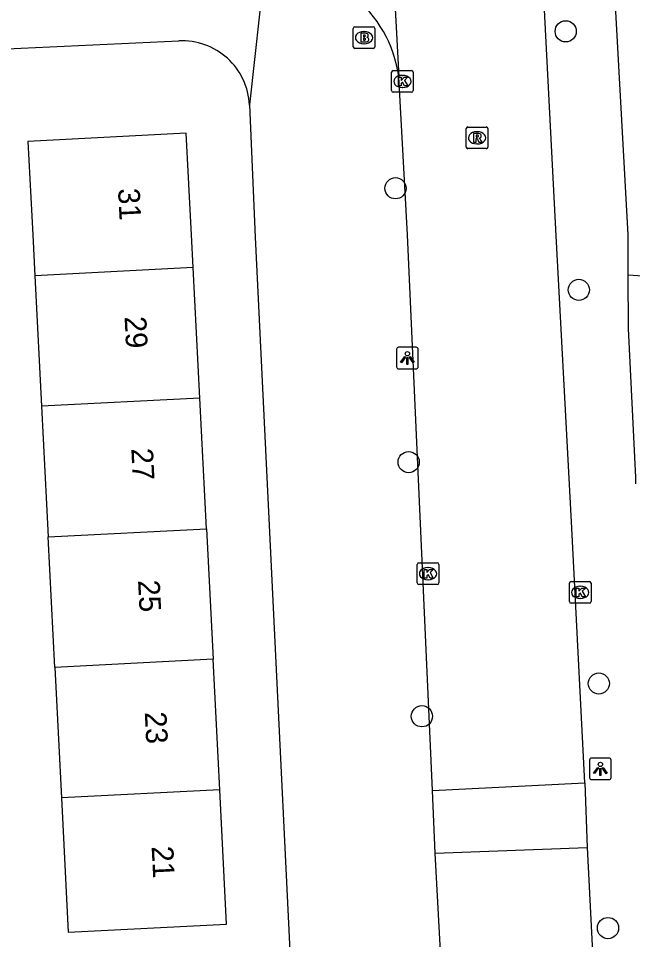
# Model space of a CAD drawing. Extents: x 161084 to 161928, y 385355 to 386522.
# Drawn here: x 161796.19 to 161824.57, y 385967.47 to 386010 of the extents above; entities that cross this region are included whole.
import ezdxf

# ---------------------------------------------------------------- set-up
doc = ezdxf.new("R2010")
doc.units = 0
for name, color, linetype in [('IMGEO_Boom', 7, 'Continuous'), ('IMGEO_Brandkraan', 7, 'Continuous'), ('IMGEO_Groenvoorziening', 7, 'Continuous'), ('IMGEO_Kolk', 7, 'Continuous'), ('IMGEO_Lichtpunt', 7, 'Continuous'), ('IMGEO_Pand', 7, 'Continuous'), ('IMGEO_Pand_nummerreeks', 7, 'Continuous'), ('IMGEO_Rijbaan_lokaal_open', 7, 'Continuous'), ('IMGEO_Rioolput', 7, 'Continuous'), ('IMGEO_Voetpad_open', 7, 'Continuous')]:
    doc.layers.add(name, color=color, linetype=linetype)

msp = doc.modelspace()

# ---------------------------------------------------------------- linework, layer by layer
at = {"layer": 'IMGEO_Boom'}
for centre in [(161821.475, 386009.401), (161813.61, 386002.157), (161822.082, 385997.466), (161814.219, 385989.511), (161823.005, 385979.289), (161814.83, 385977.777), (161823.428, 385967.996)]:
    msp.add_circle(centre, 0.489, dxfattribs=at)
at = {"layer": 'IMGEO_Brandkraan'}
for p, q in [((161811.73, 386009.612), (161812.582, 386009.612)), ((161811.655, 386008.686), (161811.655, 386009.538)), ((161812.143, 386009.392), (161812.168, 386009.392)), ((161812.656, 386009.538), (161812.656, 386008.686)), ((161812.166, 386008.832), (161812.141, 386008.832)), ((161812.582, 386008.612), (161811.73, 386008.612))]:
    msp.add_line(p, q, dxfattribs=at)
for points in [[(161811.73, 386009.612), (161812.582, 386009.612)], [(161811.655, 386008.686), (161811.655, 386009.538)], [(161812.003, 386009.312), (161812.003, 386008.912), (161812.216, 386008.912)], [(161812.234, 386009.312), (161812.003, 386009.312)], [(161812.182, 386009.231), (161812.128, 386009.231), (161812.128, 386009.155)], [(161812.128, 386009.155), (161812.181, 386009.155)], [(161812.656, 386009.538), (161812.656, 386008.686)], [(161812.19, 386009.079), (161812.128, 386009.079), (161812.128, 386008.998)], [(161812.128, 386008.998), (161812.19, 386008.998)], [(161812.582, 386008.612), (161811.73, 386008.612)]]:
    msp.add_lwpolyline(points, dxfattribs=at)
for centre, radius, start, end in [((161811.732, 386009.536), 0.0765, 91.552, 178.448), ((161811.732, 386009.536), 0.0765, 91.552, 178.448), ((161812.58, 386009.536), 0.0765, 1.552, 88.448), ((161812.58, 386009.536), 0.0765, 1.552, 88.448), ((161812.183, 386009.193), 0.0379, 267.8285, 90.9355), ((161812.238, 386009.167), 0.145, 59.4692, 91.5367), ((161812.263, 386009.214), 0.0922, 285.5137, 58.1501), ((161812.191, 386009.038), 0.0404, 269.8759, 90.5077), ((161812.222, 386009.163), 0.251, 268.6676, 293.5347), ((161812.268, 386009.022), 0.105, 301.3115, 78.989), ((161811.732, 386008.688), 0.0765, 181.552, 268.448), ((161811.732, 386008.688), 0.0765, 181.552, 268.448), ((161812.58, 386008.688), 0.0765, 271.552, 358.448), ((161812.58, 386008.688), 0.0765, 271.552, 358.448)]:
    msp.add_arc(centre, radius, start, end, dxfattribs=at)
for centre, major_axis, ratio, start_param, end_param in [((161812.142, 386009.112), (-0.387, 0.002), 0.722429, 4.712389, 7.853982), ((161812.167, 386009.112), (-0.39, 0.002), 0.717154, 1.570796, 4.712389)]:
    msp.add_ellipse(centre, major_axis=major_axis, ratio=ratio, start_param=start_param, end_param=end_param, dxfattribs=at)
at = {"layer": 'IMGEO_Groenvoorziening'}
msp.add_lwpolyline([(161824.366, 385998.161), (161842.922, 385996.894)], dxfattribs=at)
at = {"layer": 'IMGEO_Kolk'}
for p, q in [((161813.43, 386006.664), (161813.43, 386007.516)), ((161813.505, 386007.59), (161814.357, 386007.59)), ((161814.431, 386007.516), (161814.431, 386006.664)), ((161813.918, 386007.37), (161813.943, 386007.37)), ((161814.357, 386006.59), (161813.505, 386006.59)), ((161813.941, 386006.81), (161813.916, 386006.81)), ((161814.613, 385983.934), (161814.613, 385984.786)), ((161814.688, 385984.86), (161815.54, 385984.86)), ((161815.101, 385984.64), (161815.126, 385984.64)), ((161815.614, 385984.786), (161815.614, 385983.934)), ((161815.124, 385984.08), (161815.099, 385984.08)), ((161815.54, 385983.86), (161814.688, 385983.86)), ((161821.645, 385983.071), (161821.645, 385983.923)), ((161821.72, 385983.997), (161822.572, 385983.997)), ((161822.133, 385983.777), (161822.158, 385983.777)), ((161822.646, 385983.923), (161822.646, 385983.071)), ((161822.156, 385983.217), (161822.131, 385983.217)), ((161822.572, 385982.997), (161821.72, 385982.997))]:
    msp.add_line(p, q, dxfattribs=at)
for points in [[(161813.43, 386006.664), (161813.43, 386007.516)], [(161813.505, 386007.59), (161814.357, 386007.59)], [(161814.431, 386007.516), (161814.431, 386006.664)], [(161813.751, 386007.29), (161813.874, 386007.29), (161813.874, 386007.139), (161814.004, 386007.29), (161814.168, 386007.29), (161814.022, 386007.139), (161814.175, 386006.89), (161814.023, 386006.89), (161813.938, 386007.054), (161813.874, 386006.987), (161813.874, 386006.89), (161813.751, 386006.89), (161813.751, 386007.29)], [(161814.357, 386006.59), (161813.505, 386006.59)], [(161814.613, 385983.934), (161814.613, 385984.786)], [(161814.688, 385984.86), (161815.54, 385984.86)], [(161814.934, 385984.56), (161815.057, 385984.56), (161815.057, 385984.409), (161815.187, 385984.56), (161815.351, 385984.56), (161815.205, 385984.409), (161815.358, 385984.16), (161815.206, 385984.16), (161815.121, 385984.324), (161815.057, 385984.257), (161815.057, 385984.16), (161814.934, 385984.16), (161814.934, 385984.56)], [(161815.614, 385984.786), (161815.614, 385983.934)], [(161815.54, 385983.86), (161814.688, 385983.86)], [(161821.645, 385983.071), (161821.645, 385983.923)], [(161821.72, 385983.997), (161822.572, 385983.997)], [(161821.966, 385983.697), (161822.089, 385983.697), (161822.089, 385983.546), (161822.219, 385983.697), (161822.383, 385983.697), (161822.237, 385983.546), (161822.39, 385983.297), (161822.238, 385983.297), (161822.153, 385983.461), (161822.089, 385983.394), (161822.089, 385983.297), (161821.966, 385983.297), (161821.966, 385983.697)], [(161822.646, 385983.923), (161822.646, 385983.071)], [(161822.572, 385982.997), (161821.72, 385982.997)]]:
    msp.add_lwpolyline(points, dxfattribs=at)
for centre, start, end in [((161813.507, 386007.514), 91.552, 178.448), ((161813.507, 386007.514), 91.552, 178.448), ((161814.355, 386007.514), 1.552, 88.448), ((161814.355, 386007.514), 1.552, 88.448), ((161813.507, 386006.666), 181.552, 268.448), ((161813.507, 386006.666), 181.552, 268.448), ((161814.355, 386006.666), 271.552, 358.448), ((161814.355, 386006.666), 271.552, 358.448), ((161814.69, 385984.784), 91.552, 178.448), ((161814.69, 385984.784), 91.552, 178.448), ((161815.538, 385984.784), 1.552, 88.448), ((161815.538, 385984.784), 1.552, 88.448), ((161814.69, 385983.936), 181.552, 268.448), ((161814.69, 385983.936), 181.552, 268.448), ((161815.538, 385983.936), 271.552, 358.448), ((161815.538, 385983.936), 271.552, 358.448), ((161821.722, 385983.921), 91.552, 178.448), ((161821.722, 385983.921), 91.552, 178.448), ((161822.57, 385983.921), 1.552, 88.448), ((161822.57, 385983.921), 1.552, 88.448), ((161821.722, 385983.073), 181.552, 268.448), ((161821.722, 385983.073), 181.552, 268.448), ((161822.57, 385983.073), 271.552, 358.448), ((161822.57, 385983.073), 271.552, 358.448)]:
    msp.add_arc(centre, 0.0765, start, end, dxfattribs=at)
for centre, major_axis, ratio, start_param, end_param in [((161813.917, 386007.09), (-0.387, 0.002), 0.722429, 4.712389, 7.853982), ((161813.942, 386007.09), (-0.39, 0.002), 0.717154, 1.570796, 4.712389), ((161815.1, 385984.36), (-0.387, 0.002), 0.722429, 4.712389, 7.853982), ((161815.125, 385984.36), (-0.39, 0.002), 0.717154, 1.570796, 4.712389), ((161822.132, 385983.497), (-0.387, 0.002), 0.722429, 4.712389, 7.853982), ((161822.157, 385983.497), (-0.39, 0.002), 0.717154, 1.570796, 4.712389)]:
    msp.add_ellipse(centre, major_axis=major_axis, ratio=ratio, start_param=start_param, end_param=end_param, dxfattribs=at)
at = {"layer": 'IMGEO_Lichtpunt'}
for p, q in [((161813.662, 385994.72), (161813.662, 385993.913)), ((161813.662, 385994.72), (161813.662, 385993.913)), ((161814.564, 385994.815), (161813.756, 385994.815)), ((161814.564, 385994.815), (161813.756, 385994.815)), ((161814.658, 385993.913), (161814.658, 385994.72)), ((161814.658, 385993.913), (161814.658, 385994.72)), ((161813.756, 385993.819), (161814.564, 385993.819)), ((161813.756, 385993.819), (161814.564, 385993.819)), ((161822.578, 385975.753), (161822.578, 385974.946)), ((161822.578, 385975.753), (161822.578, 385974.946)), ((161823.48, 385975.848), (161822.672, 385975.848)), ((161823.48, 385975.848), (161822.672, 385975.848)), ((161823.574, 385974.946), (161823.574, 385975.753)), ((161823.574, 385974.946), (161823.574, 385975.753)), ((161822.672, 385974.852), (161823.48, 385974.852)), ((161822.672, 385974.852), (161823.48, 385974.852))]:
    msp.add_line(p, q, dxfattribs=at)
for points in [[(161814.036, 385994.384), (161814.075, 385994.356), (161813.887, 385994.094), (161813.849, 385994.121), (161814.036, 385994.384)], [(161814.138, 385994.336), (161814.185, 385994.336), (161814.185, 385994.014), (161814.138, 385994.014), (161814.138, 385994.336)], [(161814.248, 385994.356), (161814.286, 385994.383), (161814.473, 385994.121), (161814.434, 385994.093), (161814.248, 385994.356)], [(161822.952, 385975.417), (161822.991, 385975.389), (161822.803, 385975.127), (161822.765, 385975.154), (161822.952, 385975.417)], [(161823.054, 385975.369), (161823.101, 385975.369), (161823.101, 385975.047), (161823.054, 385975.047), (161823.054, 385975.369)], [(161823.164, 385975.389), (161823.202, 385975.416), (161823.389, 385975.154), (161823.35, 385975.126), (161823.164, 385975.389)]]:
    msp.add_lwpolyline(points, dxfattribs=at)
for centre in [(161814.161, 385994.518), (161823.077, 385975.551)]:
    msp.add_circle(centre, 0.0994, dxfattribs=at)
for centre, start, end in [((161813.756, 385994.72), 90, 180), ((161813.756, 385994.72), 90, 180), ((161814.564, 385994.72), 0, 90), ((161814.564, 385994.72), 0, 90), ((161813.756, 385993.913), 180, 270), ((161813.756, 385993.913), 180, 270), ((161814.564, 385993.913), 270, 0), ((161814.564, 385993.913), 270, 360), ((161822.672, 385975.753), 90, 180), ((161822.672, 385975.753), 90, 180), ((161823.48, 385975.753), 0, 90), ((161823.48, 385975.753), 0, 90), ((161822.672, 385974.946), 180, 270), ((161822.672, 385974.946), 180, 270), ((161823.48, 385974.946), 270, 0), ((161823.48, 385974.946), 270, 360)]:
    msp.add_arc(centre, 0.0946, start, end, dxfattribs=at)
at = {"layer": 'IMGEO_Pand'}
for points in [[(161804.259, 385998.491), (161804.182, 386000), (161803.942, 386004.695), (161796.627, 386004.321), (161796.848, 386000), (161796.944, 385998.116)], [(161804.259, 385998.491), (161796.944, 385998.116)], [(161796.944, 385998.116), (161797.252, 385992.088)], [(161804.567, 385992.463), (161804.259, 385998.491)], [(161804.567, 385992.463), (161797.252, 385992.088)], [(161804.875, 385986.435), (161804.567, 385992.463)], [(161797.252, 385992.088), (161797.56, 385986.06)], [(161797.56, 385986.06), (161804.875, 385986.435)], [(161804.875, 385986.435), (161805.183, 385980.406)], [(161797.868, 385980.031), (161797.56, 385986.06)], [(161805.183, 385980.406), (161797.868, 385980.031)], [(161805.491, 385974.378), (161805.183, 385980.406)], [(161797.868, 385980.031), (161798.176, 385974.003)], [(161798.176, 385974.003), (161798.493, 385967.803), (161805.808, 385968.177), (161805.491, 385974.378)], [(161805.491, 385974.378), (161798.176, 385974.003)]]:
    msp.add_lwpolyline(points, dxfattribs=at)
at = {"layer": 'IMGEO_Rijbaan_lokaal_open'}
for points in [[(161822.36, 385974.707), (161821.739, 385986.755), (161821.04, 385999.964), (161818.994, 386039.308)], [(161812.831, 386024.794), (161813.76, 386007.295)], [(161815.315, 385974.355), (161814.162, 386000.009), (161813.76, 386007.295)], [(161815.315, 385974.355), (161822.36, 385974.707)], [(161822.36, 385974.707), (161822.466, 385971.713)], [(161815.45, 385971.458), (161815.315, 385974.355)], [(161815.45, 385971.458), (161822.466, 385971.713)], [(161822.466, 385971.713), (161824.409, 385933.649)], [(161817.524, 385933.25), (161815.45, 385971.458)]]:
    msp.add_lwpolyline(points, dxfattribs=at)
msp.add_arc((161808.009, 386006.521), 5.803, 7.6657, 94.5054, dxfattribs=at)
at = {"layer": 'IMGEO_Rioolput'}
for p, q in [((161816.878, 386004.059), (161816.878, 386004.911)), ((161816.953, 386004.985), (161817.805, 386004.985)), ((161817.879, 386004.911), (161817.879, 386004.059)), ((161817.366, 386004.765), (161817.391, 386004.765)), ((161817.389, 386004.205), (161817.364, 386004.205)), ((161817.805, 386003.985), (161816.953, 386003.985))]:
    msp.add_line(p, q, dxfattribs=at)
for points in [[(161816.878, 386004.059), (161816.878, 386004.911)], [(161816.953, 386004.985), (161817.805, 386004.985)], [(161817.879, 386004.911), (161817.879, 386004.059)], [(161817.467, 386004.683), (161817.215, 386004.685), (161817.215, 386004.285)], [(161817.393, 386004.604), (161817.339, 386004.604), (161817.339, 386004.523)], [(161817.339, 386004.523), (161817.391, 386004.523)], [(161817.215, 386004.285), (161817.339, 386004.285), (161817.339, 386004.447), (161817.35, 386004.447)], [(161817.397, 386004.418), (161817.468, 386004.285), (161817.608, 386004.285), (161817.543, 386004.411)], [(161817.805, 386003.985), (161816.953, 386003.985)]]:
    msp.add_lwpolyline(points, dxfattribs=at)
for centre, radius, start, end in [((161816.955, 386004.909), 0.0765, 91.552, 178.448), ((161816.955, 386004.909), 0.0765, 91.552, 178.448), ((161817.803, 386004.909), 0.0765, 1.552, 88.448), ((161817.803, 386004.909), 0.0765, 1.552, 88.448), ((161817.375, 386004.712), 0.19, 274.7715, 282.9687), ((161817.399, 386004.508), 0.0964, 77.0061, 93.1865), ((161817.413, 386004.565), 0.0378, 276.6634, 79.6772), ((161817.466, 386004.573), 0.109, 350.3612, 89.416), ((161817.464, 386004.573), 0.112, 277.5842, 350.9817), ((161817.448, 386004.358), 0.108, 29.5134, 73.7905), ((161816.955, 386004.061), 0.0765, 181.552, 268.448), ((161816.955, 386004.061), 0.0765, 181.552, 268.448), ((161817.349, 386004.394), 0.0533, 26.0293, 88.6989), ((161817.803, 386004.061), 0.0765, 271.552, 358.448), ((161817.803, 386004.061), 0.0765, 271.552, 358.448)]:
    msp.add_arc(centre, radius, start, end, dxfattribs=at)
for centre, major_axis, ratio, start_param, end_param in [((161817.365, 386004.485), (-0.387, 0.002), 0.722429, 4.712389, 7.853982), ((161817.39, 386004.485), (-0.39, 0.002), 0.717154, 1.570796, 4.712389)]:
    msp.add_ellipse(centre, major_axis=major_axis, ratio=ratio, start_param=start_param, end_param=end_param, dxfattribs=at)
at = {"layer": 'IMGEO_Voetpad_open'}
for points in [[(161824.366, 385998.161), (161824.364, 386000), (161823.362, 386018.13)], [(161807.553, 386012.306), (161806.864, 386006.001)], [(161785.703, 386008.129), (161803.599, 386008.957)], [(161806.864, 386006.001), (161807.13, 385999.905), (161808.729, 385966.944)], [(161824.722, 385988.511), (161824.708, 385988.802), (161824.369, 385995.674), (161824.366, 385998.161)]]:
    msp.add_lwpolyline(points, dxfattribs=at)
msp.add_arc((161803.759, 386005.852), 3.109, 2.7459, 92.9412, dxfattribs=at)

# ---------------------------------------------------------------- texts
at = {"layer": 'IMGEO_Pand_nummerreeks'}
for s, rotation, p in [('31', 272.926, (161800.788, 386002.138)), ('29', 272.9252, (161801.09, 385996.224)), ('27', 272.9252, (161801.401, 385990.137)), ('25', 272.9252, (161801.712, 385984.051)), ('23', 272.9252, (161802.023, 385977.965)), ('21', 272.9252, (161802.34, 385971.765))]:
    msp.add_text(s, height=1, rotation=rotation, dxfattribs=at).set_placement(p)

doc.saveas('drawing.dxf')
